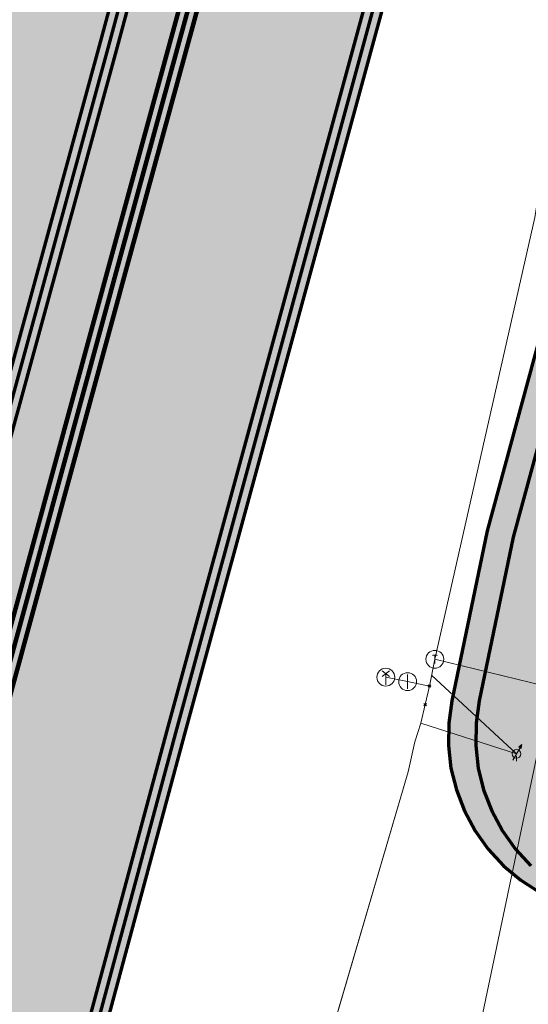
# Model space of a CAD drawing. Header units: metres. Extents: x 90551 to 91648, y 464474 to 467021.
# Tile 997 of 1056: x 91185 to 91196, y 464880 to 464902. Entities that reach past the tile are written whole.
import ezdxf
from ezdxf.enums import TextEntityAlignment as Align
from ezdxf.lldxf.tags import DXFTag

# ---------------------------------------------------------------- set-up
doc = ezdxf.new("R2010")
doc.units = ezdxf.units.M
for name, color, linetype, lineweight in [('B-OI-KL-ET_HS_50 KV_LIANDER NV PAC 2AI68G2-G', 10, 'KL-HS-SO', 18), ('B-OI-KL-ET_LS_HULPSTUK_LIANDER NV PAC 2AI68G2-S', 190, 'Continuous', 18), ('B-OI-KL-ET_LS_LIANDER NV PAC 2AI68G2-G', 190, 'KL-LS-SO', 18), ('B-OI-KL-GAS_HD_HULPSTUK_LIANDER NV PAC 2AI68G2-S', 30, 'Continuous', 18), ('B-OI-KL-GAS_HD_POLYETHEEN_219_8 BAR_LIANDER NV PAC 2AI68G2-G', 30, 'KL-GAS_HD-SO', 18), ('B-OI-KL-GAS_HD_POLYETHEEN_60_8 BAR_LIANDER NV PAC 2AI68G2-G', 30, 'KL-GAS_HD-SO', 18), ('B-OI-KL-WATER_OVERIG_UNIVERSITEIT LEIDEN-G', 170, 'KL-WATER-SO', 18), ('B-OI-OG-INFO_LIANDER NV PAC 2AI68G2-G', 7, 'Continuous', 18)]:
    doc.layers.add(name, color=color, linetype=linetype, lineweight=lineweight)
doc.layers.add('B-OI-KL-ET_HS_MANTELBUIS_POLYETHEEN_125_LIANDER NV PAC 2AI68G2-G', color=10, linetype='Continuous', lineweight=100, transparency=0.5)
doc.layers.add('B-OI-OG-INFO_EIS VOORZORGSMAATREGEL_LIANDER NV PAC 2AI68G2-GV', color=7, linetype='Continuous', lineweight=70, true_color=0xfa194b, transparency=0.8)
doc.layers.add('B-OI-OG-INFO_EIS VOORZORGSMAATREGEL_LIANDER NV PAC 2AI68G2-V', color=7, linetype='Continuous', lineweight=18, true_color=0xfa194b, transparency=0.8)
doc.styles.add('NLCS-ISO', font='NLCS-ISO.TTF')
tags = doc.linetypes.add('KL-GAS_HD-SO', pattern='A,4,-1,[69,NLCS.SHX,S=0.5,R=0,X=0,Y=0],-1,4,-1,["H",Standard,S=1,R=0,X=0,Y=-0.5],-2', length=13).pattern_tags.tags
tags[18] = DXFTag(74, 10)
tags = doc.linetypes.add('KL-HS-SO', pattern='A,4,-1,[103,NLCS.SHX,S=0.75,R=0,X=0,Y=0],-1,4,-1,["H",Standard,S=1,R=0,X=0,Y=-0.5],-2', length=13).pattern_tags.tags
tags[18] = DXFTag(74, 10)
tags = doc.linetypes.add('KL-LS-SO', pattern='A,4,-1,[103,NLCS.SHX,S=0.75,R=0,X=0,Y=0],-1,4,-1,["L",Standard,S=1,R=0,X=0,Y=-0.5],-2', length=13).pattern_tags.tags
tags[18] = DXFTag(74, 10)
doc.linetypes.add('KL-WATER-SO', pattern='A,7,-0.5,[168,NLCS.SHX,S=0.75,R=0,X=0.75,Y=0],-2', length=9.5)

# ---------------------------------------------------------------- blocks, each defined once
blk = doc.blocks.new('SKL-WTB_HULP_KB MEETPUNT-SO')
at = {"linetype": 'ByBlock', "lineweight": 18}
h = blk.add_hatch(color=0, dxfattribs=at)
h.dxf.hatch_style = 1
h.paths.add_polyline_path([(0.6, 1.04), (0.26, 0.78), (0.54, 0.61)])
at = {"color": 0, "linetype": 'ByBlock', "lineweight": 18}
for points in [[(-0.4, -0.69), (0.4, 0.69)], [(0.6, 1.04), (0.26, 0.78)], [(0.26, 0.78), (0.54, 0.61)], [(0.6, 1.04), (0.54, 0.61)], [(0, -0.25), (0, -0.8)]]:
    blk.add_lwpolyline(points, dxfattribs=at)
blk.add_circle((0, 0), 0.5, dxfattribs=at)
at = {"color": 0, "linetype": 'ByBlock', "lineweight": 18, "style": 'NLCS-ISO', "flags": 1}
for tag, p in [('TYPE', (1.5, 0)), ('LABEL', (1.5, -1.5)), ('OMSCHRIJVING', (1.5, -3))]:
    blk.add_attdef(tag, p, '', height=1, dxfattribs=at)
blk = doc.blocks.new('SKL-WTB_HULP_AFSLUITER-SO')
at = {"color": 0, "linetype": 'ByBlock', "lineweight": 18}
blk.add_lwpolyline([(0, 0.8), (0, -0.8)], dxfattribs=at)
blk.add_circle((0, 0), 1, dxfattribs=at)
at = {"color": 0, "linetype": 'ByBlock', "lineweight": 18, "style": 'NLCS-ISO', "flags": 1}
for tag, p in [('TYPE', (1.5, 0)), ('LABEL', (1.5, -1.5)), ('OMSCHRIJVING', (1.5, -3))]:
    blk.add_attdef(tag, p, '', height=1, dxfattribs=at)
blk = doc.blocks.new('SKL-WTB_HULP_OVERIG-SO')
at = {"color": 0, "linetype": 'ByBlock', "lineweight": 18}
for points in [[(-0.14, 0.14), (0.14, -0.14)], [(0.14, 0.14), (-0.14, -0.14)]]:
    blk.add_lwpolyline(points, dxfattribs=at)
at = {"color": 0, "linetype": 'ByBlock', "lineweight": 18, "style": 'NLCS-ISO', "flags": 1}
for tag, p in [('TYPE', (1.5, 0)), ('LABEL', (1.5, -1.5)), ('OMSCHRIJVING', (1.5, -3))]:
    blk.add_attdef(tag, p, '', height=1, dxfattribs=at)
blk = doc.blocks.new('SKL-WTB_HULP_BLAASGAT-SO')
at = {"color": 0, "linetype": 'ByBlock', "lineweight": 18}
for points in [[(0.4, 0.73), (-0.4, 0.09)], [(-0.4, 0.73), (0.4, 0.09)], [(0, 0.41), (0, -0.87)]]:
    blk.add_lwpolyline(points, dxfattribs=at)
blk.add_circle((0, 0), 1, dxfattribs=at)
at = {"color": 0, "linetype": 'ByBlock', "lineweight": 18, "style": 'NLCS-ISO', "flags": 1}
for tag, p in [('TYPE', (1.5, 0)), ('LABEL', (1.5, -1.5)), ('OMSCHRIJVING', (1.5, -3))]:
    blk.add_attdef(tag, p, '', height=1, dxfattribs=at)
blk = doc.blocks.new('SKL-WTB_HULP_T STUK-SO')
at = {"color": 0, "linetype": 'ByBlock', "lineweight": 18}
blk.add_circle((0, 0), 1, dxfattribs=at)
at = {"color": 0, "linetype": 'ByBlock', "lineweight": -2, "style": 'NLCS-ISO'}
blk.add_text('T', height=1, dxfattribs=at).set_placement((0, 0), align=Align.MIDDLE_CENTER)
at = {"color": 0, "linetype": 'ByBlock', "lineweight": 18, "style": 'NLCS-ISO', "flags": 1}
for tag, p in [('TYPE', (1.5, 0)), ('LABEL', (1.5, -1.5)), ('OMSCHRIJVING', (1.5, -3))]:
    blk.add_attdef(tag, p, '', height=1, dxfattribs=at)

msp = doc.modelspace()

# ---------------------------------------------------------------- hatches: boundary and pattern name
at = {"layer": 'B-OI-OG-INFO_EIS VOORZORGSMAATREGEL_LIANDER NV PAC 2AI68G2-V'}
for points in [[(91156.386, 464653.517), (91152.836, 464638.322), (91149.732, 464647.705), (91146.931, 464657.48), (91144.609, 464667.42), (91142.649, 464677.363), (91141.07, 464687.403), (91139.898, 464697.501), (91139.123, 464707.795), (91138.76, 464717.953), (91138.804, 464728.129), (91139.275, 464738.287), (91140.151, 464748.399), (91141.372, 464758.327), (91142.995, 464768.356), (91145.048, 464778.323), (91147.538, 464788.201), (91152.776, 464807.567), (91165.867, 464855.819), (91179.055, 464904.042), (91189.455, 464942.652), (91220.324, 465055.629), (91222.826, 465064.949), (91224.797, 465072.678), (91225.033, 465073.348), (91225.272, 465073.795), (91225.996, 465074.964), (91226.248, 465075.324), (91226.585, 465075.703), (91227.724, 465076.829), (91228.159, 465077.201), (91228.584, 465077.476), (91233.619, 465080.29), (91236.279, 465081.928), (91236.365, 465082.06), (91236.481, 465082.386), (91236.865, 465085.025), (91237.527, 465088.181), (91237.636, 465088.589), (91237.82, 465089.058), (91238.064, 465089.502), (91238.361, 465089.911), (91238.708, 465090.28), (91239.097, 465090.601), (91239.526, 465090.871), (91239.983, 465091.085), (91240.466, 465091.239), (91240.963, 465091.331), (91241.467, 465091.36), (91241.973, 465091.325), (91242.468, 465091.226), (91242.947, 465091.066), (91243.404, 465090.846), (91243.828, 465090.57), (91244.214, 465090.244), (91244.555, 465089.872), (91244.848, 465089.458), (91245.085, 465089.012), (91245.264, 465088.54), (91245.383, 465088.047), (91245.438, 465087.546), (91245.429, 465087.039), (91245.357, 465086.539), (91244.722, 465083.512), (91244.344, 465080.858), (91244.29, 465080.56), (91244.151, 465080.074), (91243.784, 465079.049), (91243.507, 465078.441), (91243.092, 465077.7), (91242.937, 465077.446), (91242.631, 465077.044), (91241.932, 465076.233), (91241.415, 465075.734), (91241.002, 465075.441), (91237.742, 465073.433), (91232.961, 465070.757), (91232.548, 465070.348), (91232.397, 465070.105), (91230.573, 465062.953), (91228.046, 465053.538), (91197.18, 464940.572), (91186.78, 464901.962), (91173.588, 464853.725), (91160.498, 464805.475), (91155.285, 464786.205), (91152.865, 464776.621), (91150.878, 464766.992), (91149.303, 464757.273), (91148.1, 464747.494), (91147.252, 464737.681), (91146.8, 464727.844), (91146.761, 464718.001), (91147.115, 464708.159), (91147.854, 464698.343), (91148.986, 464688.564), (91150.513, 464678.832), (91152.416, 464669.167), (91154.649, 464659.587)], [(91156.48, 464653.918), (91152.923, 464638.696), (91149.923, 464647.764), (91147.125, 464657.53), (91144.805, 464667.463), (91142.845, 464677.398), (91141.268, 464687.43), (91140.097, 464697.52), (91139.331, 464707.651), (91138.96, 464717.956), (91139.004, 464728.124), (91139.475, 464738.274), (91140.35, 464748.378), (91141.57, 464758.299), (91143.192, 464768.32), (91145.243, 464778.278), (91147.732, 464788.15), (91152.97, 464807.517), (91166.06, 464855.767), (91179.248, 464903.99), (91189.648, 464942.6), (91220.522, 465055.594), (91223.018, 465064.894), (91224.983, 465072.599), (91225.221, 465073.272), (91225.46, 465073.718), (91226.156, 465074.841), (91226.404, 465075.196), (91226.741, 465075.575), (91227.843, 465076.666), (91228.28, 465077.041), (91228.706, 465077.315), (91233.654, 465080.08), (91236.441, 465081.951), (91236.495, 465082.001), (91236.591, 465082.144), (91236.758, 465083.808), (91236.803, 465084.123), (91237.151, 465086.035), (91237.284, 465086.561), (91237.37, 465086.824), (91237.461, 465087.751), (91237.524, 465088.167), (91237.658, 465088.656), (91237.851, 465089.122), (91238.102, 465089.561), (91238.406, 465089.965), (91238.76, 465090.328), (91239.155, 465090.642), (91239.588, 465090.905), (91240.049, 465091.11), (91240.535, 465091.256), (91241.032, 465091.339), (91241.538, 465091.359), (91242.041, 465091.315), (91242.537, 465091.207), (91243.013, 465091.038), (91243.465, 465090.811), (91243.884, 465090.528), (91244.264, 465090.195), (91244.6, 465089.816), (91244.884, 465089.398), (91245.113, 465088.948), (91245.285, 465088.471), (91245.394, 465087.979), (91245.44, 465087.474), (91245.423, 465086.97), (91245.289, 465085.606), (91245.236, 465085.243), (91245.11, 465084.754), (91244.973, 465084.334), (91244.702, 465082.847), (91244.475, 465080.592), (91244.416, 465080.202), (91244.286, 465079.715), (91244.094, 465079.247), (91243.728, 465078.491), (91243.447, 465078.003), (91242.873, 465077.15), (91242.626, 465076.822), (91242.278, 465076.455), (91241.654, 465075.875), (91241.162, 465075.485), (91237.979, 465073.347), (91237.7, 465073.176), (91233.084, 465070.597), (91232.705, 465070.222), (91232.583, 465070.025), (91230.766, 465062.902), (91228.239, 465053.486), (91197.373, 464940.52), (91186.973, 464901.91), (91173.78, 464853.673), (91160.691, 464805.423), (91155.48, 464786.159), (91153.06, 464776.574), (91151.075, 464766.957), (91149.501, 464757.245), (91148.299, 464747.472), (91147.453, 464737.669), (91147, 464727.839), (91146.961, 464718.004), (91147.315, 464708.173), (91148.053, 464698.359), (91149.184, 464688.591), (91150.71, 464678.867), (91152.612, 464669.207), (91154.843, 464659.636)], [(91156.573, 464654.317), (91153.011, 464639.069), (91150.066, 464647.979), (91147.318, 464657.58), (91145, 464667.505), (91143.043, 464677.433), (91141.466, 464687.457), (91140.296, 464697.539), (91139.531, 464707.662), (91139.16, 464717.959), (91139.204, 464728.119), (91139.675, 464738.261), (91140.549, 464748.357), (91141.768, 464758.271), (91143.389, 464768.284), (91145.438, 464778.233), (91147.926, 464788.099), (91153.163, 464807.465), (91166.253, 464855.715), (91179.441, 464903.938), (91189.841, 464942.548), (91220.715, 465055.542), (91223.213, 465064.852), (91225.169, 465072.52), (91225.408, 465073.195), (91225.647, 465073.641), (91226.316, 465074.717), (91226.56, 465075.068), (91226.896, 465075.446), (91227.961, 465076.502), (91228.402, 465076.88), (91228.828, 465077.154), (91233.692, 465079.871), (91236.167, 465081.677), (91236.288, 465081.829), (91236.799, 465085.76), (91236.955, 465086.46), (91237.632, 465088.578), (91237.78, 465088.97), (91238.013, 465089.42), (91238.3, 465089.836), (91238.638, 465090.213), (91239.02, 465090.543), (91239.442, 465090.824), (91239.895, 465091.049), (91240.373, 465091.214), (91240.866, 465091.318), (91241.372, 465091.359), (91241.877, 465091.336), (91242.375, 465091.25), (91242.857, 465091.101), (91243.318, 465090.893), (91243.75, 465090.627), (91244.143, 465090.311), (91244.494, 465089.945), (91244.796, 465089.54), (91245.044, 465089.1), (91245.234, 465088.632), (91245.365, 465088.142), (91245.432, 465087.642), (91245.436, 465087.136), (91245.375, 465086.634), (91245.252, 465086.143), (91244.686, 465084.37), (91244.128, 465080.08), (91243.963, 465079.354), (91243.776, 465078.883), (91243.397, 465078.083), (91243.2, 465077.718), (91242.911, 465077.304), (91242.089, 465076.272), (91241.707, 465075.856), (91241.318, 465075.533), (91238.212, 465073.266), (91237.804, 465073.005), (91233.206, 465070.436), (91232.863, 465070.096), (91232.768, 465069.944), (91230.946, 465062.802), (91228.432, 465053.434), (91197.566, 464940.468), (91187.166, 464901.858), (91173.974, 464853.621), (91160.884, 464805.371), (91155.674, 464786.106), (91153.255, 464776.531), (91151.272, 464766.921), (91149.699, 464757.216), (91148.498, 464747.452), (91147.652, 464737.657), (91147.2, 464727.834), (91147.16, 464718.008), (91147.515, 464708.184), (91148.252, 464698.378), (91149.382, 464688.619), (91150.907, 464678.902), (91152.807, 464669.254), (91155.037, 464659.685)], [(91159.931, 464668.694), (91156.065, 464652.144), (91153.467, 464661.333), (91151.066, 464671.393), (91149.147, 464681.383), (91147.647, 464691.416), (91146.526, 464701.363), (91145.781, 464711.497), (91145.452, 464721.66), (91145.564, 464731.98), (91146.035, 464742.133), (91146.904, 464752.269), (91148.175, 464762.197), (91149.859, 464772.221), (91151.966, 464782.321), (91154.428, 464792.104), (91164.955, 464830.672), (91180.558, 464888.625), (91191.083, 464927.186), (91201.333, 464965.476), (91209.006, 464993.525), (91226.638, 465058.794), (91226.732, 465059.094), (91227.418, 465061.016), (91227.862, 465063.326), (91228.005, 465063.864), (91228.928, 465066.565), (91229.053, 465066.886), (91229.286, 465067.335), (91229.977, 465068.457), (91230.297, 465068.848), (91230.663, 465069.195), (91231.615, 465069.976), (91232.042, 465070.245), (91233.745, 465071.173), (91233.796, 465071.225), (91234.054, 465072.711), (91234.147, 465073.12), (91234.265, 465073.473), (91234.766, 465074.766), (91234.938, 465075.15), (91235.198, 465075.584), (91235.509, 465075.982), (91235.87, 465076.338), (91236.271, 465076.645), (91236.708, 465076.899), (91237.174, 465077.096), (91237.662, 465077.233), (91238.162, 465077.307), (91238.668, 465077.317), (91239.17, 465077.264), (91239.663, 465077.147), (91240.136, 465076.969), (91240.583, 465076.733), (91240.996, 465076.443), (91241.37, 465076.103), (91241.699, 465075.717), (91241.976, 465075.294), (91242.197, 465074.839), (91242.358, 465074.361), (91242.459, 465073.865), (91242.496, 465073.36), (91242.469, 465072.856), (91242.378, 465072.359), (91242.226, 465071.876), (91241.869, 465070.954), (91241.562, 465069.185), (91241.494, 465068.868), (91241.337, 465068.388), (91241.121, 465067.931), (91240.533, 465066.869), (91240.2, 465066.362), (91239.867, 465065.983), (91239.002, 465065.115), (91238.512, 465064.697), (91238.083, 465064.427), (91236.324, 465063.468), (91235.665, 465061.541), (91235.216, 465059.204), (91235.055, 465058.615), (91234.319, 465056.554), (91216.729, 464991.439), (91209.061, 464963.408), (91198.811, 464925.118), (91188.276, 464886.519), (91172.676, 464828.579), (91162.156, 464790.033), (91159.744, 464780.449), (91157.735, 464770.816), (91156.1, 464761.104), (91154.849, 464751.334), (91154.012, 464741.534), (91153.559, 464731.678), (91153.451, 464721.832), (91153.766, 464711.999), (91154.484, 464702.183), (91155.589, 464692.382), (91157.047, 464682.652), (91158.906, 464672.991)], [(91160.033, 464669.129), (91156.158, 464652.542), (91153.661, 464661.383), (91151.3, 464671.262), (91149.344, 464681.418), (91147.845, 464691.442), (91146.725, 464701.383), (91145.981, 464711.508), (91145.652, 464721.662), (91145.764, 464731.974), (91146.235, 464742.12), (91147.102, 464752.248), (91148.373, 464762.168), (91150.056, 464772.184), (91152.161, 464782.276), (91154.621, 464792.053), (91165.151, 464830.633), (91180.751, 464888.573), (91191.276, 464927.134), (91201.526, 464965.424), (91209.199, 464993.473), (91226.828, 465058.734), (91226.923, 465059.035), (91227.612, 465060.964), (91228.056, 465063.275), (91228.198, 465063.812), (91229.11, 465066.48), (91229.235, 465066.8), (91229.468, 465067.25), (91229.961, 465068.069), (91230.375, 465068.637), (91230.976, 465069.325), (91231.204, 465069.565), (91231.59, 465069.894), (91232.012, 465070.171), (91233.08, 465070.777), (91233.903, 465071.185), (91233.968, 465071.304), (91234.071, 465071.675), (91234.579, 465074.131), (91234.686, 465074.539), (91234.87, 465075.01), (91235.112, 465075.454), (91235.407, 465075.863), (91235.754, 465076.233), (91236.143, 465076.556), (91236.569, 465076.826), (91237.028, 465077.042), (91237.509, 465077.197), (91238.006, 465077.291), (91238.511, 465077.321), (91239.015, 465077.287), (91239.51, 465077.19), (91239.992, 465077.031), (91240.447, 465076.813), (91240.872, 465076.539), (91241.26, 465076.213), (91241.602, 465075.841), (91241.895, 465075.43), (91242.134, 465074.984), (91242.315, 465074.511), (91242.434, 465074.02), (91242.491, 465073.517), (91242.484, 465073.012), (91242.413, 465072.511), (91241.816, 465069.665), (91241.555, 465068.724), (91241.426, 465068.337), (91241.212, 465067.879), (91240.611, 465066.776), (91240.387, 465066.412), (91240.074, 465066.016), (91239.655, 465065.551), (91239.115, 465065.051), (91238.621, 465064.672), (91238.37, 465064.494), (91237.93, 465064.247), (91236.916, 465063.756), (91236.591, 465063.571), (91236.542, 465063.49), (91235.859, 465061.491), (91235.41, 465059.152), (91235.249, 465058.561), (91234.51, 465056.493), (91216.922, 464991.387), (91209.254, 464963.356), (91199.004, 464925.066), (91188.469, 464886.467), (91172.869, 464828.527), (91162.35, 464789.986), (91159.939, 464780.401), (91157.932, 464770.78), (91156.298, 464761.075), (91155.048, 464751.313), (91154.213, 464741.522), (91153.759, 464731.672), (91153.651, 464721.834), (91153.966, 464712.01), (91154.684, 464702.202), (91155.787, 464692.41), (91157.244, 464682.683), (91159.101, 464673.035)], [(91160.135, 464669.565), (91156.253, 464652.948), (91153.855, 464661.433), (91151.496, 464671.304), (91149.541, 464681.452), (91148.043, 464691.468), (91146.924, 464701.401), (91146.181, 464711.52), (91145.852, 464721.664), (91145.964, 464731.968), (91146.435, 464742.107), (91147.284, 464752.06), (91148.571, 464762.139), (91150.253, 464772.147), (91152.356, 464782.23), (91154.814, 464792.002), (91165.344, 464830.581), (91180.944, 464888.521), (91191.469, 464927.082), (91201.719, 464965.372), (91209.392, 464993.421), (91227.02, 465058.673), (91227.114, 465058.976), (91227.806, 465060.91), (91228.25, 465063.223), (91228.392, 465063.761), (91229.291, 465066.394), (91229.417, 465066.716), (91229.65, 465067.165), (91230.123, 465067.951), (91230.537, 465068.519), (91231.104, 465069.168), (91231.333, 465069.409), (91231.718, 465069.738), (91232.14, 465070.014), (91233.174, 465070.601), (91234.011, 465071.015), (91234.07, 465071.134), (91234.426, 465072.591), (91234.509, 465073.637), (91234.564, 465074.053), (91234.688, 465074.544), (91234.873, 465075.016), (91235.116, 465075.459), (91235.411, 465075.868), (91235.758, 465076.237), (91236.147, 465076.559), (91236.574, 465076.829), (91237.034, 465077.044), (91237.515, 465077.199), (91238.012, 465077.292), (91238.516, 465077.321), (91239.02, 465077.286), (91239.518, 465077.188), (91239.996, 465077.029), (91240.453, 465076.809), (91240.878, 465076.535), (91241.264, 465076.208), (91241.606, 465075.836), (91241.899, 465075.423), (91242.137, 465074.978), (91242.316, 465074.506), (91242.435, 465074.014), (91242.492, 465073.51), (91242.484, 465073.006), (91242.375, 465071.639), (91242.274, 465071.008), (91241.736, 465068.802), (91241.627, 465068.435), (91241.431, 465067.969), (91240.845, 465066.791), (91240.552, 465066.295), (91240.238, 465065.899), (91239.792, 465065.403), (91239.251, 465064.903), (91238.475, 465064.323), (91238.036, 465064.076), (91237.009, 465063.579), (91236.736, 465063.424), (91236.054, 465061.442), (91235.604, 465059.099), (91235.443, 465058.508), (91234.701, 465056.434), (91217.115, 464991.335), (91209.447, 464963.304), (91199.197, 464925.014), (91188.662, 464886.415), (91173.062, 464828.475), (91162.542, 464789.933), (91160.134, 464780.357), (91158.129, 464770.744), (91156.496, 464761.046), (91155.248, 464751.295), (91154.412, 464741.505), (91153.959, 464731.665), (91153.851, 464721.836), (91154.166, 464712.021), (91154.883, 464702.221), (91155.985, 464692.436), (91157.441, 464682.718), (91159.297, 464673.076)], [(91199.086, 464882.411), (91199.583, 464882.505), (91200.064, 464882.662), (91200.522, 464882.877), (91200.949, 464883.15), (91201.337, 464883.473), (91201.682, 464883.842), (91201.978, 464884.253), (91202.219, 464884.698), (91202.402, 464885.169), (91202.509, 464885.576), (91203.215, 464889.02), (91205.179, 464896.246), (91206.446, 464901.764), (91213.039, 464934.618), (91214.101, 464938.847), (91214.193, 464939.344), (91214.221, 464939.848), (91214.185, 464940.353), (91214.087, 464940.848), (91213.926, 464941.329), (91213.705, 464941.784), (91213.431, 464942.207), (91213.103, 464942.594), (91212.731, 464942.935), (91212.317, 464943.227), (91211.87, 464943.464), (91211.398, 464943.643), (91210.905, 464943.761), (91210.404, 464943.816), (91209.898, 464943.807), (91209.397, 464943.734), (91208.909, 464943.599), (91208.444, 464943.404), (91208.006, 464943.151), (91207.603, 464942.844), (91207.242, 464942.489), (91206.93, 464942.093), (91206.669, 464941.659), (91206.465, 464941.197), (91206.341, 464940.794), (91205.214, 464936.285), (91198.635, 464903.494), (91197.438, 464898.269), (91195.462, 464890.997), (91194.672, 464887.184), (91194.602, 464886.684), (91194.595, 464886.178), (91194.653, 464885.674), (91194.773, 464885.184), (91194.955, 464884.711), (91195.194, 464884.267), (91195.488, 464883.854), (91195.832, 464883.483), (91196.218, 464883.159), (91196.645, 464882.885), (91197.1, 464882.668), (91197.582, 464882.509), (91198.077, 464882.413), (91198.583, 464882.38)], [(91199.7, 464882.411), (91200.196, 464882.505), (91200.679, 464882.662), (91201.135, 464882.877), (91201.561, 464883.149), (91201.95, 464883.473), (91202.296, 464883.843), (91202.591, 464884.254), (91202.832, 464884.698), (91203.016, 464885.17), (91203.122, 464885.576), (91203.799, 464888.881), (91205.761, 464896.101), (91207.032, 464901.639), (91213.625, 464934.485), (91214.719, 464938.848), (91214.811, 464939.345), (91214.839, 464939.849), (91214.803, 464940.354), (91214.704, 464940.849), (91214.544, 464941.329), (91214.323, 464941.785), (91214.047, 464942.209), (91213.721, 464942.594), (91213.348, 464942.935), (91212.935, 464943.227), (91212.487, 464943.465), (91212.015, 464943.643), (91211.522, 464943.761), (91211.021, 464943.816), (91210.515, 464943.807), (91210.014, 464943.734), (91209.526, 464943.599), (91209.061, 464943.403), (91208.623, 464943.15), (91208.22, 464942.843), (91207.859, 464942.489), (91207.547, 464942.092), (91207.286, 464941.658), (91207.083, 464941.196), (91206.959, 464940.793), (91205.8, 464936.153), (91199.223, 464903.374), (91198.02, 464898.119), (91196.046, 464890.857), (91195.285, 464887.184), (91195.215, 464886.683), (91195.208, 464886.178), (91195.266, 464885.674), (91195.386, 464885.184), (91195.568, 464884.712), (91195.807, 464884.267), (91196.102, 464883.854), (91196.445, 464883.483), (91196.832, 464883.159), (91197.258, 464882.885), (91197.714, 464882.668), (91198.195, 464882.509), (91198.69, 464882.413), (91199.196, 464882.38)]]:
    msp.add_hatch(color=256, dxfattribs=at).paths.add_polyline_path(points)

# ---------------------------------------------------------------- linework, layer by layer
at = {"layer": 'B-OI-KL-ET_HS_50 KV_LIANDER NV PAC 2AI68G2-G', "flags": 128}
for points in [[(91238.496, 465073.321), (91237.995, 465072.028), (91237.621, 465069.868), (91237.033, 465068.806), (91236.169, 465067.939), (91235.278, 465067.463), (91235.032, 465067.343), (91233.956, 465066.733), (91233.226, 465066.124), (91232.713, 465065.272), (91231.79, 465062.571), (91231.288, 465059.96), (91230.499, 465057.75), (91225.437, 465039.112), (91212.867, 464992.482), (91205.197, 464964.442), (91200.117, 464945.382), (91194.947, 464926.152), (91184.417, 464887.572), (91168.817, 464829.632), (91163.577, 464810.343), (91158.287, 464791.051), (91155.845, 464781.345), (91153.803, 464771.557), (91152.142, 464761.689), (91150.871, 464751.761), (91150.02, 464741.793), (91149.56, 464731.796), (91149.45, 464721.788), (91149.77, 464711.789), (91150.501, 464701.811), (91151.622, 464691.864), (91153.103, 464681.976), (91154.994, 464672.148), (91157.316, 464662.42), (91157.945, 464660.192)], [(91158.04, 464660.595), (91157.51, 464662.47), (91155.19, 464672.19), (91153.3, 464682.01), (91151.82, 464691.89), (91150.7, 464701.83), (91149.97, 464711.8), (91149.65, 464721.79), (91149.76, 464731.79), (91150.22, 464741.78), (91151.07, 464751.74), (91152.34, 464761.66), (91154, 464771.52), (91156.04, 464781.3), (91158.48, 464791), (91163.77, 464810.29), (91169.01, 464829.58), (91184.61, 464887.52), (91195.14, 464926.1), (91200.31, 464945.33), (91205.39, 464964.39), (91213.06, 464992.43), (91225.63, 465039.06), (91230.69, 465057.69), (91231.482, 465059.907), (91231.984, 465062.52), (91232.895, 465065.187), (91233.388, 465066.006), (91233.988, 465066.693), (91235.055, 465067.299), (91236.188, 465067.847), (91236.681, 465068.225), (91237.099, 465068.69), (91237.7, 465069.793), (91237.961, 465070.734), (91238.192, 465071.992), (91238.496, 465073.321)], [(91158.134, 464660.998), (91157.704, 464662.52), (91155.386, 464672.232), (91153.497, 464682.044), (91152.018, 464691.916), (91150.899, 464701.849), (91150.17, 464711.811), (91149.85, 464721.792), (91149.96, 464731.784), (91150.42, 464741.767), (91151.269, 464751.719), (91152.538, 464761.631), (91154.197, 464771.483), (91156.235, 464781.255), (91158.673, 464790.949), (91163.963, 464810.237), (91169.203, 464829.528), (91184.803, 464887.468), (91195.333, 464926.048), (91200.503, 464945.278), (91205.583, 464964.338), (91213.253, 464992.378), (91225.823, 465039.008), (91230.881, 465057.63), (91231.676, 465059.854), (91232.178, 465062.469), (91233.077, 465065.102), (91233.55, 465065.888), (91234.116, 465066.536), (91235.148, 465067.122), (91236.293, 465067.676), (91236.818, 465068.078), (91237.264, 465068.574), (91237.85, 465069.751), (91238.388, 465071.956), (91238.496, 465073.321)]]:
    msp.add_lwpolyline(points, dxfattribs=at)
at = {"layer": 'B-OI-KL-ET_HS_MANTELBUIS_POLYETHEEN_125_LIANDER NV PAC 2AI68G2-G', "flags": 128}
for points in [[(91230.497, 465057.743), (91227.957, 465048.422), (91225.437, 465039.112), (91222.937, 465029.772), (91217.897, 465011.122), (91215.387, 465001.792), (91212.867, 464992.483), (91210.317, 464983.163), (91207.757, 464973.843), (91205.197, 464964.442), (91200.117, 464945.382), (91194.947, 464926.152), (91192.327, 464916.503), (91187.047, 464897.213), (91184.417, 464887.572), (91181.817, 464877.912), (91179.207, 464868.262), (91176.617, 464858.602), (91174.007, 464848.952), (91171.407, 464839.292), (91168.817, 464829.632), (91166.207, 464819.982)], [(91230.69, 465057.69), (91228.15, 465048.37), (91225.63, 465039.06), (91223.13, 465029.72), (91218.09, 465011.07), (91215.58, 465001.74), (91213.06, 464992.43), (91210.51, 464983.11), (91207.95, 464973.79), (91205.39, 464964.39), (91200.31, 464945.33), (91195.14, 464926.1), (91192.52, 464916.45), (91187.24, 464897.16), (91184.61, 464887.52), (91182.01, 464877.86), (91179.4, 464868.21), (91176.81, 464858.55), (91174.2, 464848.9), (91171.6, 464839.24), (91169.01, 464829.58), (91166.4, 464819.93)], [(91230.883, 465057.637), (91228.343, 465048.318), (91225.823, 465039.008), (91223.323, 465029.668), (91218.283, 465011.018), (91215.773, 465001.688), (91213.253, 464992.377), (91210.703, 464983.057), (91208.143, 464973.737), (91205.583, 464964.338), (91200.503, 464945.278), (91195.333, 464926.048), (91192.713, 464916.397), (91187.433, 464897.107), (91184.803, 464887.468), (91182.203, 464877.808), (91179.593, 464868.158), (91177.003, 464858.498), (91174.393, 464848.848), (91171.793, 464839.188), (91169.203, 464829.528), (91166.593, 464819.878)]]:
    msp.add_lwpolyline(points, dxfattribs=at)
at = {"layer": 'B-OI-KL-ET_LS_LIANDER NV PAC 2AI68G2-G', "flags": 128}
for points in [[(91196.123, 464885.992), (91194.219, 464887.759)], [(91196.123, 464885.992), (91193.978, 464886.68)]]:
    msp.add_lwpolyline(points, dxfattribs=at)
at = {"layer": 'B-OI-KL-GAS_HD_POLYETHEEN_219_8 BAR_LIANDER NV PAC 2AI68G2-G', "flags": 128}
for points in [[(91194.291, 464888.114), (91196.533, 464898.029), (91197.017, 464901.132), (91198.426, 464912.014), (91198.712, 464914.33), (91199.576, 464916.448)], [(91191.734, 464849.008), (91193.302, 464856.489), (91199.132, 464882.851), (91199.813, 464886.769), (91194.291, 464888.114)], [(91194.17, 464887.514), (91194.291, 464888.114)], [(91194.17, 464887.514), (91194.074, 464887.097)], [(91194.074, 464887.097), (91193.978, 464886.68), (91193.838, 464886.262), (91193.69, 464885.59), (91187.5, 464864.47), (91176.41, 464826.43), (91167.69, 464796.64), (91150.07, 464736.34), (91146.36, 464723.58), (91135.24, 464685.57), (91129.14, 464664.47), (91127.87, 464660.26), (91126.995, 464657.22), (91126.936, 464657.061), (91126.421, 464655.293), (91123.452, 464644.827), (91115.289, 464633.739), (91113.964, 464632.037), (91112.936, 464630.512), (91111.194, 464628.308), (91109.51, 464626.345), (91107.877, 464624.047), (91106.31, 464619.862), (91114.087, 464617.394), (91114.462, 464617.253), (91114.728, 464617.182), (91146.458, 464611.021)]]:
    msp.add_lwpolyline(points, dxfattribs=at)
at = {"layer": 'B-OI-KL-GAS_HD_POLYETHEEN_60_8 BAR_LIANDER NV PAC 2AI68G2-G', "flags": 128}
for points in [[(91193.19, 464887.712), (91193.68, 464887.613)], [(91193.68, 464887.613), (91194.17, 464887.514)]]:
    msp.add_lwpolyline(points, dxfattribs=at)
at = {"layer": 'B-OI-KL-WATER_OVERIG_UNIVERSITEIT LEIDEN-G', "flags": 128}
msp.add_lwpolyline([(91189.391, 464852.47), (91191.387, 464861.258), (91201.2, 464907.944), (91206.359, 464932.489), (91207.247, 464936.712)], dxfattribs=at)
at = {"layer": 'B-OI-OG-INFO_EIS VOORZORGSMAATREGEL_LIANDER NV PAC 2AI68G2-GV', "flags": 128}
for points in [[(91243.728, 465078.491), (91243.447, 465078.003), (91242.873, 465077.15), (91242.626, 465076.822), (91242.278, 465076.455), (91241.654, 465075.875), (91241.162, 465075.485), (91237.979, 465073.347), (91237.7, 465073.176), (91233.084, 465070.597), (91232.705, 465070.222), (91232.583, 465070.025), (91230.766, 465062.902), (91228.239, 465053.486), (91197.373, 464940.52), (91186.973, 464901.91), (91173.78, 464853.673), (91160.691, 464805.423)], [(91243.507, 465078.441), (91243.092, 465077.7), (91242.937, 465077.446), (91242.631, 465077.044), (91241.932, 465076.233), (91241.415, 465075.734), (91241.002, 465075.441), (91237.742, 465073.433), (91232.961, 465070.757), (91232.548, 465070.348), (91232.397, 465070.105), (91230.573, 465062.953), (91228.046, 465053.538), (91197.18, 464940.572), (91186.78, 464901.962), (91173.588, 464853.725), (91160.498, 464805.475)], [(91243.397, 465078.083), (91243.2, 465077.718), (91242.911, 465077.304), (91242.089, 465076.272), (91241.707, 465075.856), (91241.318, 465075.533), (91238.212, 465073.266), (91237.804, 465073.005), (91233.206, 465070.436), (91232.863, 465070.096), (91232.768, 465069.944), (91230.946, 465062.802), (91228.432, 465053.434), (91197.566, 464940.468), (91187.166, 464901.858), (91173.974, 464853.621), (91160.884, 464805.371)], [(91234.319, 465056.554), (91216.729, 464991.439), (91209.061, 464963.408), (91198.811, 464925.118), (91188.276, 464886.519), (91172.676, 464828.579), (91162.156, 464790.033)], [(91234.51, 465056.493), (91216.922, 464991.387), (91209.254, 464963.356), (91199.004, 464925.066), (91188.469, 464886.467), (91172.869, 464828.527), (91162.35, 464789.986)], [(91234.701, 465056.434), (91217.115, 464991.335), (91209.447, 464963.304), (91199.197, 464925.014), (91188.662, 464886.415), (91173.062, 464828.475), (91162.542, 464789.933)], [(91197.438, 464898.269), (91195.462, 464890.997), (91194.672, 464887.184), (91194.602, 464886.684), (91194.595, 464886.178), (91194.653, 464885.674), (91194.773, 464885.184), (91194.955, 464884.711), (91195.194, 464884.267), (91195.488, 464883.854), (91195.832, 464883.483), (91196.218, 464883.159), (91196.645, 464882.885)], [(91198.02, 464898.119), (91196.046, 464890.857), (91195.285, 464887.184), (91195.215, 464886.683), (91195.208, 464886.178), (91195.266, 464885.674), (91195.386, 464885.184), (91195.568, 464884.712), (91195.807, 464884.267), (91196.102, 464883.854), (91196.445, 464883.483)]]:
    msp.add_lwpolyline(points, dxfattribs=at)
at = {"layer": 'B-OI-OG-INFO_LIANDER NV PAC 2AI68G2-G', "flags": 128}
for points in [[(91230.69, 465057.69), (91228.15, 465048.37), (91225.63, 465039.06), (91223.13, 465029.72), (91218.09, 465011.07), (91215.58, 465001.74), (91213.06, 464992.43), (91210.51, 464983.11), (91207.95, 464973.79), (91205.39, 464964.39), (91200.31, 464945.33), (91195.14, 464926.1), (91192.52, 464916.45), (91187.24, 464897.16), (91184.61, 464887.52), (91182.01, 464877.86), (91179.4, 464868.21), (91176.81, 464858.55), (91174.2, 464848.9), (91171.6, 464839.24), (91169.01, 464829.58), (91166.4, 464819.93)], [(91193.838, 464886.262), (91193.69, 464885.59), (91187.5, 464864.47), (91176.41, 464826.43), (91167.69, 464796.64), (91150.07, 464736.34), (91146.36, 464723.58), (91135.24, 464685.57), (91129.14, 464664.47), (91127.87, 464660.26), (91126.995, 464657.22)]]:
    msp.add_lwpolyline(points, dxfattribs=at)

# ---------------------------------------------------------------- block references
at = {"layer": 'B-OI-KL-ET_LS_HULPSTUK_LIANDER NV PAC 2AI68G2-S', "xscale": 0.2, "yscale": 0.2, "zscale": 0.2}
msp.add_blockref('SKL-WTB_HULP_KB MEETPUNT-SO', (91196.123, 464885.992), dxfattribs=at)
at = {"layer": 'B-OI-KL-GAS_HD_HULPSTUK_LIANDER NV PAC 2AI68G2-S', "xscale": 0.2, "yscale": 0.2, "zscale": 0.2}
for name, p in [('SKL-WTB_HULP_T STUK-SO', (91194.291, 464888.114)), ('SKL-WTB_HULP_BLAASGAT-SO', (91193.19, 464887.712)), ('SKL-WTB_HULP_AFSLUITER-SO', (91193.68, 464887.613)), ('SKL-WTB_HULP_OVERIG-SO', (91194.17, 464887.514)), ('SKL-WTB_HULP_OVERIG-SO', (91194.074, 464887.097))]:
    msp.add_blockref(name, p, dxfattribs=at)

doc.saveas('drawing.dxf')
